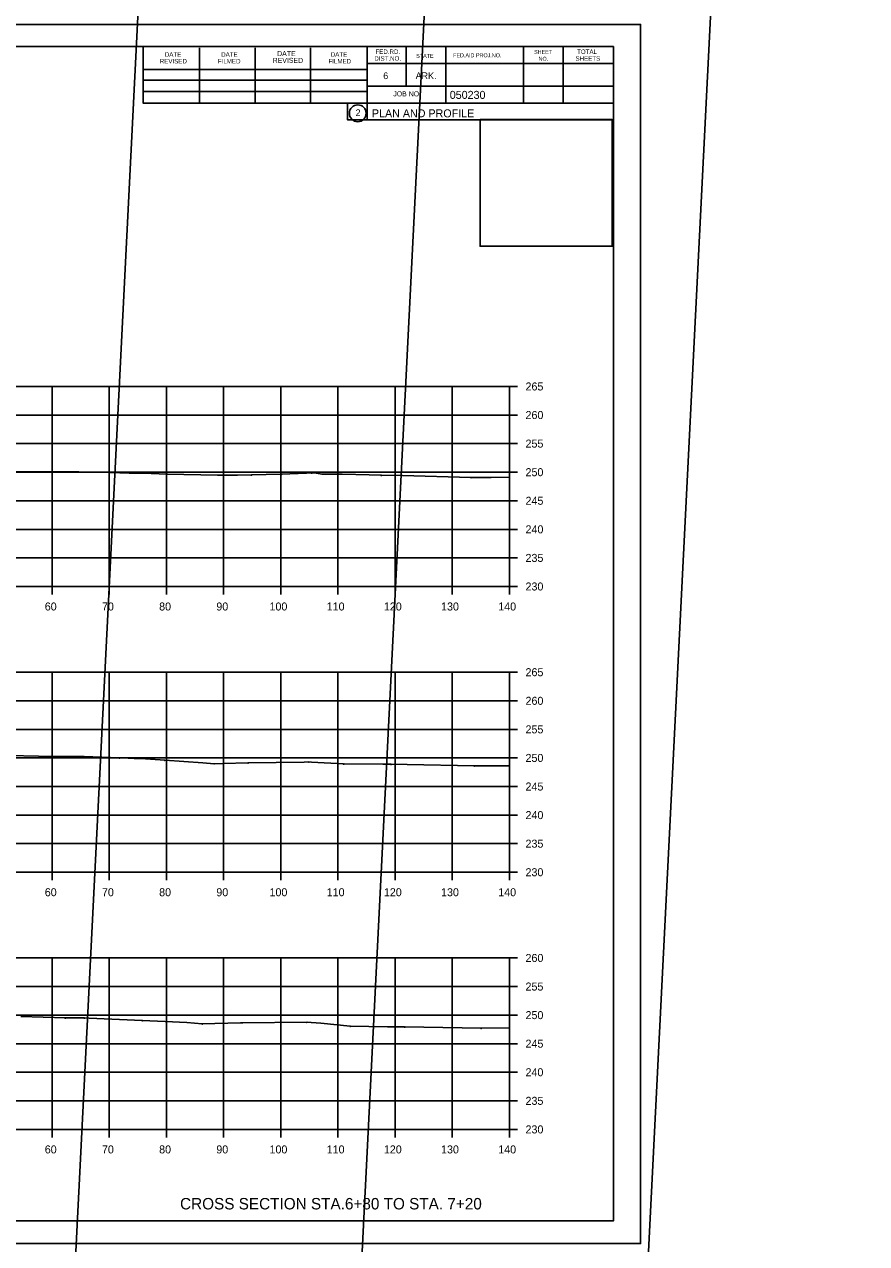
# Model space of a CAD drawing. Extents: x 1300404 to 1323571, y 234004 to 252077.
# Drawn here: x 1315772.4 to 1315919.7, y 242341.8 to 242555.1 of the extents above; entities that cross this region are included whole.
import ezdxf

# ---------------------------------------------------------------- set-up
doc = ezdxf.new("R2010")
doc.units = 0
for name, color, linetype in [('Default', 7, 'Continuous'), ('R_Axis', 7, 'Continuous'), ('R_Axis Annot', 7, 'Continuous'), ('R_Border', 7, 'Continuous'), ('R_Border Prem', 7, 'Continuous'), ('R_Draft', 7, 'Continuous'), ('R_Exist Surface', 7, 'Continuous'), ('R_Floodway', 7, 'Continuous'), ('R_Grid', 7, 'Continuous'), ('R_No Plot', 7, 'Continuous')]:
    doc.layers.add(name, color=color, linetype=linetype)

msp = doc.modelspace()

# ---------------------------------------------------------------- linework, layer by layer
at = {"layer": 'Default'}
for p, q in [((1315559.28, 242551.24), (1315875.46, 242551.24)), ((1315793.2, 242541.36), (1315793.2, 242551.24)), ((1315803.06, 242541.36), (1315803.06, 242551.04)), ((1315812.82, 242541.36), (1315812.82, 242551.04)), ((1315822.5, 242541.36), (1315822.5, 242551.04)), ((1315832.36, 242551.24), (1315832.36, 242538.44)), ((1315839.2, 242551.24), (1315839.2, 242544.3)), ((1315846.14, 242551.24), (1315846.14, 242541.36)), ((1315859.72, 242551.24), (1315859.72, 242541.36)), ((1315866.66, 242551.24), (1315866.66, 242541.36)), ((1315875.46, 242345.78), (1315875.46, 242551.24)), ((1315875.46, 242548.3), (1315832.36, 242548.3)), ((1315875.46, 242548.32), (1315875.46, 242548.32)), ((1315793.2, 242547.22), (1315832.36, 242547.22)), ((1315793.2, 242545.36), (1315832.36, 242545.36)), ((1315875.46, 242544.3), (1315832.36, 242544.3)), ((1315835.32, 242544.3), (1315875.46, 242544.3)), ((1315793.2, 242541.36), (1315793.2, 242543.42)), ((1315793.2, 242543.42), (1315832.36, 242543.42)), ((1315875.46, 242541.36), (1315793.2, 242541.36)), ((1315832.36, 242538.44), (1315875.46, 242538.44)), ((1315875.46, 242345.78), (1315559.28, 242345.78))]:
    msp.add_line(p, q, dxfattribs=at)
msp.add_circle((1315830.74, 242539.58), 1.47, dxfattribs=at)
at = {"layer": 'R_Axis'}
for p, q in [((1315857.28, 242456.78), (1315857.28, 242491.78)), ((1315858.68, 242491.78), (1315857.28, 242491.78)), ((1315858.68, 242486.78), (1315857.28, 242486.78)), ((1315858.68, 242481.78), (1315857.28, 242481.78)), ((1315858.68, 242476.78), (1315857.28, 242476.78)), ((1315858.68, 242471.78), (1315857.28, 242471.78)), ((1315858.68, 242466.78), (1315857.28, 242466.78)), ((1315858.68, 242461.78), (1315857.28, 242461.78)), ((1315577.28, 242456.78), (1315857.28, 242456.78)), ((1315777.28, 242455.38), (1315777.28, 242456.78)), ((1315787.28, 242455.38), (1315787.28, 242456.78)), ((1315797.28, 242455.38), (1315797.28, 242456.78)), ((1315807.28, 242455.38), (1315807.28, 242456.78)), ((1315817.28, 242455.38), (1315817.28, 242456.78)), ((1315827.28, 242455.38), (1315827.28, 242456.78)), ((1315837.28, 242455.38), (1315837.28, 242456.78)), ((1315847.28, 242455.38), (1315847.28, 242456.78)), ((1315857.28, 242455.38), (1315857.28, 242456.78)), ((1315858.68, 242456.78), (1315857.28, 242456.78)), ((1315857.28, 242406.78), (1315857.28, 242441.78)), ((1315858.68, 242441.78), (1315857.28, 242441.78)), ((1315858.68, 242436.78), (1315857.28, 242436.78)), ((1315858.68, 242431.78), (1315857.28, 242431.78)), ((1315858.68, 242426.78), (1315857.28, 242426.78)), ((1315858.68, 242421.78), (1315857.28, 242421.78)), ((1315858.68, 242416.78), (1315857.28, 242416.78)), ((1315858.68, 242411.78), (1315857.28, 242411.78)), ((1315577.28, 242406.78), (1315857.28, 242406.78)), ((1315777.28, 242405.38), (1315777.28, 242406.78)), ((1315787.28, 242405.38), (1315787.28, 242406.78)), ((1315797.28, 242405.38), (1315797.28, 242406.78)), ((1315807.28, 242405.38), (1315807.28, 242406.78)), ((1315817.28, 242405.38), (1315817.28, 242406.78)), ((1315827.28, 242405.38), (1315827.28, 242406.78)), ((1315837.28, 242405.38), (1315837.28, 242406.78)), ((1315847.28, 242405.38), (1315847.28, 242406.78)), ((1315857.28, 242405.38), (1315857.28, 242406.78)), ((1315858.68, 242406.78), (1315857.28, 242406.78)), ((1315857.28, 242361.78), (1315857.28, 242391.78)), ((1315858.68, 242391.78), (1315857.28, 242391.78)), ((1315858.68, 242386.78), (1315857.28, 242386.78)), ((1315858.68, 242381.78), (1315857.28, 242381.78)), ((1315858.68, 242376.78), (1315857.28, 242376.78)), ((1315858.68, 242371.78), (1315857.28, 242371.78)), ((1315858.68, 242366.78), (1315857.28, 242366.78)), ((1315577.28, 242361.78), (1315857.28, 242361.78)), ((1315777.28, 242360.38), (1315777.28, 242361.78)), ((1315787.28, 242360.38), (1315787.28, 242361.78)), ((1315797.28, 242360.38), (1315797.28, 242361.78)), ((1315807.28, 242360.38), (1315807.28, 242361.78)), ((1315817.28, 242360.38), (1315817.28, 242361.78)), ((1315827.28, 242360.38), (1315827.28, 242361.78)), ((1315837.28, 242360.38), (1315837.28, 242361.78)), ((1315847.28, 242360.38), (1315847.28, 242361.78)), ((1315857.28, 242360.38), (1315857.28, 242361.78)), ((1315858.68, 242361.78), (1315857.28, 242361.78))]:
    msp.add_line(p, q, dxfattribs=at)
at = {"layer": 'R_Draft'}
for points in [[(1315797.44, 242476.51), (1315797.49, 242476.41), (1315797.39, 242476.41)], [(1315812.15, 242476.34), (1315812.2, 242476.24), (1315812.1, 242476.24)], [(1315817.39, 242476.47), (1315817.44, 242476.37), (1315817.34, 242476.37)], [(1315822.68, 242476.7), (1315822.73, 242476.6), (1315822.63, 242476.6)], [(1315824.52, 242476.51), (1315824.57, 242476.41), (1315824.47, 242476.41)], [(1315834.86, 242476.29), (1315834.91, 242476.19), (1315834.81, 242476.19)], [(1315850.54, 242475.91), (1315850.59, 242475.81), (1315850.49, 242475.81)], [(1315777.52, 242427.11), (1315777.57, 242427.01), (1315777.47, 242427.01)], [(1315789.09, 242426.85), (1315789.14, 242426.75), (1315789.04, 242426.75)], [(1315796.98, 242426.44), (1315797.03, 242426.34), (1315796.93, 242426.34)], [(1315805.64, 242425.82), (1315805.69, 242425.72), (1315805.59, 242425.72)], [(1315811.56, 242425.97), (1315811.61, 242425.87), (1315811.51, 242425.87)], [(1315822.19, 242426.12), (1315822.24, 242426.02), (1315822.14, 242426.02)], [(1315828.26, 242425.78), (1315828.31, 242425.68), (1315828.21, 242425.68)], [(1315836.55, 242425.72), (1315836.6, 242425.62), (1315836.5, 242425.62)], [(1315851.11, 242425.45), (1315851.16, 242425.35), (1315851.06, 242425.35)], [(1315779.61, 242381.34), (1315779.66, 242381.24), (1315779.56, 242381.24)], [(1315782.92, 242381.34), (1315782.97, 242381.24), (1315782.87, 242381.24)], [(1315793.06, 242380.88), (1315793.11, 242380.78), (1315793.01, 242380.78)], [(1315803.55, 242380.32), (1315803.6, 242380.22), (1315803.5, 242380.22)], [(1315810.39, 242380.5), (1315810.44, 242380.4), (1315810.34, 242380.4)], [(1315821.8, 242380.6), (1315821.85, 242380.5), (1315821.75, 242380.5)], [(1315829.43, 242379.89), (1315829.48, 242379.79), (1315829.38, 242379.79)], [(1315838.94, 242379.77), (1315838.99, 242379.67), (1315838.89, 242379.67)], [(1315852.33, 242379.53), (1315852.38, 242379.43), (1315852.28, 242379.43)]]:
    msp.add_lwpolyline(points, close=True, dxfattribs=at)
at = {"layer": 'R_Exist Surface'}
for points in [[(1315764.54, 242476.89), (1315781.95, 242476.87), (1315785.79, 242476.8), (1315790.79, 242476.62), (1315793.28, 242476.59), (1315794.61, 242476.53), (1315797.44, 242476.46), (1315806.24, 242476.23), (1315809.7, 242476.28), (1315812.15, 242476.29), (1315814.75, 242476.37), (1315817.39, 242476.42), (1315821.76, 242476.62), (1315822.68, 242476.65), (1315823.45, 242476.61), (1315824.52, 242476.46), (1315828.04, 242476.41), (1315832.74, 242476.3), (1315834.86, 242476.24), (1315838.54, 242476.2), (1315850.54, 242475.86), (1315854.05, 242475.86), (1315857.28, 242475.92)], [(1315767.02, 242427.26), (1315777.52, 242427.06), (1315782.88, 242427.02), (1315789.09, 242426.8), (1315789.67, 242426.77), (1315790.57, 242426.74), (1315791.63, 242426.71), (1315792.81, 242426.69), (1315796.98, 242426.39), (1315803.64, 242425.94), (1315805.64, 242425.77), (1315807.22, 242425.81), (1315811.56, 242425.92), (1315821.36, 242426.06), (1315822.19, 242426.07), (1315822.64, 242426.06), (1315828.26, 242425.73), (1315835.13, 242425.68), (1315836.55, 242425.67), (1315839.41, 242425.62), (1315851.11, 242425.4), (1315857.28, 242425.4)], [(1315771.83, 242381.55), (1315779.61, 242381.29), (1315780.74, 242381.3), (1315782.03, 242381.28), (1315782.92, 242381.29), (1315783.75, 242381.26), (1315793.06, 242380.83), (1315797.08, 242380.69), (1315800.87, 242380.46), (1315803.55, 242380.27), (1315810.25, 242380.45), (1315810.39, 242380.45), (1315810.64, 242380.45), (1315821.8, 242380.55), (1315824.29, 242380.35), (1315829.43, 242379.84), (1315835.94, 242379.74), (1315838.94, 242379.72), (1315842.29, 242379.66), (1315852.33, 242379.48), (1315857.28, 242379.57)]]:
    msp.add_lwpolyline(points, dxfattribs=at)
at = {"layer": 'R_Floodway'}
for p, q in [((1315876.66, 242242.17), (1315919.73, 243101.79)), ((1315825.8, 242226.29), (1315868.69, 243082.46)), ((1315774.94, 242210.4), (1315817.61, 243062.15))]:
    msp.add_line(p, q, dxfattribs=at)
at = {"layer": 'R_Grid'}
for p, q in [((1315577.28, 242491.78), (1315857.28, 242491.78)), ((1315777.28, 242456.78), (1315777.28, 242491.78)), ((1315787.28, 242456.78), (1315787.28, 242491.78)), ((1315797.28, 242456.78), (1315797.28, 242491.78)), ((1315807.28, 242456.78), (1315807.28, 242491.78)), ((1315817.28, 242456.78), (1315817.28, 242491.78)), ((1315827.28, 242456.78), (1315827.28, 242491.78)), ((1315837.28, 242456.78), (1315837.28, 242491.78)), ((1315847.28, 242456.78), (1315847.28, 242491.78)), ((1315857.28, 242456.78), (1315857.28, 242491.78)), ((1315577.28, 242486.78), (1315857.28, 242486.78)), ((1315577.28, 242481.78), (1315857.28, 242481.78)), ((1315577.28, 242476.78), (1315857.28, 242476.78)), ((1315577.28, 242471.78), (1315857.28, 242471.78)), ((1315577.28, 242466.78), (1315857.28, 242466.78)), ((1315577.28, 242461.78), (1315857.28, 242461.78)), ((1315577.28, 242456.78), (1315857.28, 242456.78)), ((1315577.28, 242441.78), (1315857.28, 242441.78)), ((1315777.28, 242406.78), (1315777.28, 242441.78)), ((1315787.28, 242406.78), (1315787.28, 242441.78)), ((1315797.28, 242406.78), (1315797.28, 242441.78)), ((1315807.28, 242406.78), (1315807.28, 242441.78)), ((1315817.28, 242406.78), (1315817.28, 242441.78)), ((1315827.28, 242406.78), (1315827.28, 242441.78)), ((1315837.28, 242406.78), (1315837.28, 242441.78)), ((1315847.28, 242406.78), (1315847.28, 242441.78)), ((1315857.28, 242406.78), (1315857.28, 242441.78)), ((1315577.28, 242436.78), (1315857.28, 242436.78)), ((1315577.28, 242431.78), (1315857.28, 242431.78)), ((1315577.28, 242426.78), (1315857.28, 242426.78)), ((1315577.28, 242421.78), (1315857.28, 242421.78)), ((1315577.28, 242416.78), (1315857.28, 242416.78)), ((1315577.28, 242411.78), (1315857.28, 242411.78)), ((1315577.28, 242406.78), (1315857.28, 242406.78)), ((1315577.28, 242391.78), (1315857.28, 242391.78)), ((1315777.28, 242361.78), (1315777.28, 242391.78)), ((1315787.28, 242361.78), (1315787.28, 242391.78)), ((1315797.28, 242361.78), (1315797.28, 242391.78)), ((1315807.28, 242361.78), (1315807.28, 242391.78)), ((1315817.28, 242361.78), (1315817.28, 242391.78)), ((1315827.28, 242361.78), (1315827.28, 242391.78)), ((1315837.28, 242361.78), (1315837.28, 242391.78)), ((1315847.28, 242361.78), (1315847.28, 242391.78)), ((1315857.28, 242361.78), (1315857.28, 242391.78)), ((1315577.28, 242386.78), (1315857.28, 242386.78)), ((1315577.28, 242381.78), (1315857.28, 242381.78)), ((1315577.28, 242376.78), (1315857.28, 242376.78)), ((1315577.28, 242371.78), (1315857.28, 242371.78)), ((1315577.28, 242366.78), (1315857.28, 242366.78)), ((1315577.28, 242361.78), (1315857.28, 242361.78))]:
    msp.add_line(p, q, dxfattribs=at)
at = {"layer": 'R_No Plot'}
for p, q in [((1315546.87, 242555.14), (1315880.21, 242555.14)), ((1315546.87, 242341.8), (1315880.21, 242341.8))]:
    msp.add_line(p, q, dxfattribs=at)
for points in [[(1315546.87, 242555.14), (1315880.21, 242555.14), (1315880.21, 242341.8), (1315546.87, 242341.8)], [(1315793.2, 242551.24), (1315793.2, 242541.36), (1315828.93, 242541.36), (1315828.93, 242538.44), (1315852.13, 242538.44), (1315852.13, 242516.32), (1315875.46, 242516.32), (1315875.46, 242345.78), (1315559.28, 242345.78), (1315559.28, 242551.24)], [(1315852.13, 242538.47), (1315875.23, 242538.47), (1315875.23, 242516.32), (1315852.13, 242516.32)]]:
    msp.add_lwpolyline(points, close=True, dxfattribs=at)

# ---------------------------------------------------------------- texts
at = {"layer": 'Default'}
msp.add_text('2', height=1.17, dxfattribs=at).set_placement((1315830.36, 242539.09))
at = {"layer": 'R_Axis Annot'}
for s, p in [('265', (1315860.08, 242491.08)), ('260', (1315860.08, 242486.08)), ('255', (1315860.08, 242481.08)), ('250', (1315860.08, 242476.08)), ('245', (1315860.08, 242471.08)), ('240', (1315860.08, 242466.08)), ('235', (1315860.08, 242461.08)), ('230', (1315860.08, 242456.08)), ('60', (1315776.01, 242452.58)), ('70', (1315786.01, 242452.58)), ('80', (1315796.01, 242452.58)), ('90', (1315806.01, 242452.58)), ('100', (1315815.31, 242452.58)), ('110', (1315825.31, 242452.58)), ('120', (1315835.31, 242452.58)), ('130', (1315845.31, 242452.58)), ('140', (1315855.31, 242452.58)), ('265', (1315860.08, 242441.08)), ('260', (1315860.08, 242436.08)), ('255', (1315860.08, 242431.08)), ('250', (1315860.08, 242426.08)), ('245', (1315860.08, 242421.08)), ('240', (1315860.08, 242416.08)), ('235', (1315860.08, 242411.08)), ('230', (1315860.08, 242406.08)), ('60', (1315776.01, 242402.58)), ('70', (1315786.01, 242402.58)), ('80', (1315796.01, 242402.58)), ('90', (1315806.01, 242402.58)), ('100', (1315815.31, 242402.58)), ('110', (1315825.31, 242402.58)), ('120', (1315835.31, 242402.58)), ('130', (1315845.31, 242402.58)), ('140', (1315855.31, 242402.58)), ('260', (1315860.08, 242391.08)), ('255', (1315860.08, 242386.08)), ('250', (1315860.08, 242381.08)), ('245', (1315860.08, 242376.08)), ('240', (1315860.08, 242371.08)), ('235', (1315860.08, 242366.08)), ('230', (1315860.08, 242361.08)), ('60', (1315776.01, 242357.58)), ('70', (1315786.01, 242357.58)), ('80', (1315796.01, 242357.58)), ('90', (1315806.01, 242357.58)), ('100', (1315815.31, 242357.58)), ('110', (1315825.31, 242357.58)), ('120', (1315835.31, 242357.58)), ('130', (1315845.31, 242357.58)), ('140', (1315855.31, 242357.58))]:
    msp.add_text(s, height=1.4, dxfattribs=at).set_placement(p)
at = {"layer": 'R_Border'}
for s, height, p in [('DATE', 0.879, (1315816.64, 242549.58)), ('FED.RD.', 0.782, (1315833.84, 242549.96)), ('SHEET', 0.684, (1315861.58, 242549.96)), ('TOTAL', 0.782, (1315869.1, 242549.96)), ('REVISED', 0.782, (1315796.12, 242548.3)), ('DATE', 0.782, (1315797, 242549.48)), ('FILMED', 0.782, (1315806.28, 242548.3)), ('DATE', 0.782, (1315806.86, 242549.48)), ('REVISED', 0.879, (1315815.86, 242548.4)), ('FILMED', 0.782, (1315825.62, 242548.3)), ('DATE', 0.782, (1315826.02, 242549.48)), ('DIST.NO.', 0.782, (1315833.64, 242548.78)), ('STATE', 0.684, (1315840.96, 242549.28)), ('FED.AID PROJ.NO.', 0.684, (1315847.42, 242549.38)), ('NO.', 0.684, (1315862.36, 242548.78)), ('SHEETS', 0.782, (1315868.82, 242548.78)), ('6', 1.17, (1315835.2, 242545.56)), ('ARK.', 1.172, (1315840.86, 242545.56)), ('JOB NO.', 0.879, (1315836.96, 242542.54))]:
    msp.add_text(s, height=height, dxfattribs=at).set_placement(p)
for s, p in [('050230', (1315846.83, 242542.1)), ('PLAN AND PROFILE', (1315833.22, 242538.87))]:
    msp.add_text(s, height=1.4, rotation=360, dxfattribs=at).set_placement(p)
at = {"layer": 'R_Border Prem'}
msp.add_text('DWB', height=0.01, dxfattribs=at).set_placement((1315836.15, 242532.75))
at = {"layer": 'R_Draft'}
msp.add_text('CROSS SECTION STA.6+80 TO STA. 7+20', height=2, dxfattribs=at).set_placement((1315799.67, 242347.78))

doc.saveas('drawing.dxf')
